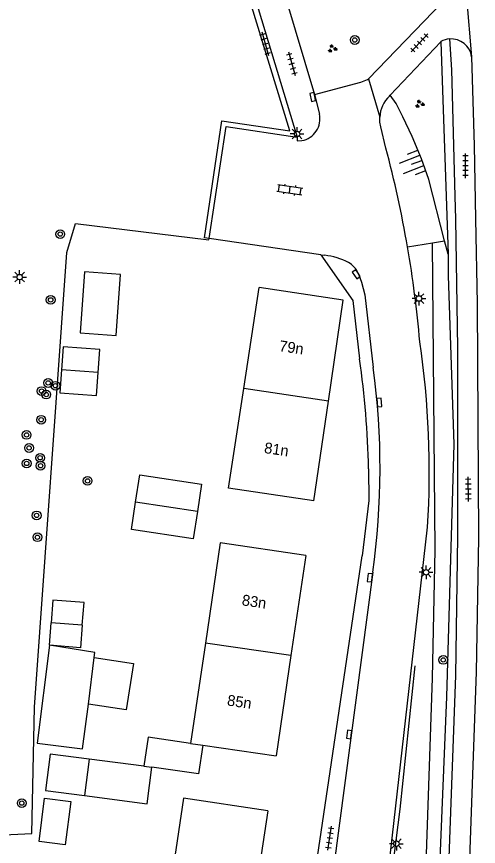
# Model space of a CAD drawing. Extents: x 131000 to 133014, y 396499 to 399001.
# Drawn here: x 132651 to 132693.2, y 397420.8 to 397496.8 of the extents above; entities that cross this region are included whole.
import ezdxf

# ---------------------------------------------------------------- set-up
doc = ezdxf.new("R2010")
doc.units = 0
for name, color, linetype in [('gg-afsc-hekwerk', 7, 'Continuous'), ('gg-anno-huisnummerreeks BGT', 7, 'Continuous'), ('gg-bbg-gedigitaliseerde bebouwing', 7, 'Continuous'), ('gg-bbg-gedigitaliseerde bijgebouw', 7, 'Continuous'), ('gg-bbg-hoofdgebouw', 7, 'Continuous'), ('gg-bbg-luifel en loopbrug', 7, 'Continuous'), ('gg-bbg-tussenscheiding', 7, 'Continuous'), ('gg-knt-BGT kruinlijn', 7, 'Continuous'), ('gg-knt-verharding', 7, 'Continuous'), ('gt-grn-groengrens', 7, 'Continuous'), ('gt-grn-groenlijn', 7, 'Continuous'), ('gt-grn-weggrens', 7, 'Continuous'), ('gt-symb-boom', 7, 'Continuous'), ('gt-symb-groenvak', 7, 'Continuous'), ('gt-symb-klinker verharding', 7, 'Continuous'), ('gt-symb-kolk', 7, 'Continuous'), ('gt-symb-lichtmast', 7, 'Continuous'), ('gt-symb-talud symbool', 7, 'Continuous'), ('gt-symb-tegel verharding', 7, 'Continuous')]:
    doc.layers.add(name, color=color, linetype=linetype)

# ---------------------------------------------------------------- blocks, each defined once
blk = doc.blocks.new('gt0-TEG1')
at = {"layer": 'gt-symb-tegel verharding'}
for p, q in [((-1.125, 0), (1.125, 0)), ((-0.9, -0.25), (-0.9, 0.25)), ((-0.45, -0.25), (-0.45, 0.25)), ((0, -0.25), (0, 0.25)), ((0.45, -0.25), (0.45, 0.25)), ((0.9, -0.25), (0.9, 0.25))]:
    blk.add_line(p, q, dxfattribs=at)
blk = doc.blocks.new('gt0-LMAST')
at = {"layer": 'gt-symb-lichtmast'}
for p, q in [((-0.182, 0.173), (-0.447, 0.438)), ((-0.005, 0.246), (-0.005, 0.621)), ((0.172, 0.173), (0.437, 0.438)), ((-0.255, -0.004), (-0.63, -0.004)), ((-0.182, -0.181), (-0.447, -0.446)), ((-0.005, -0.254), (-0.005, -0.629)), ((0.437, -0.446), (0.172, -0.181)), ((0.245, -0.004), (0.62, -0.004))]:
    blk.add_line(p, q, dxfattribs=at)
blk.add_circle((-0.005, -0.004), 0.25, dxfattribs=at)
blk = doc.blocks.new('gt0-KOLK')
at = {"layer": 'gt-symb-kolk'}
blk.add_lwpolyline([(0, 0), (0.375, 0), (0.375, 0.4), (-0.375, 0.4), (-0.375, 0), (0, 0)], dxfattribs=at)
blk = doc.blocks.new('gt0-GRVAK')
at = {"layer": 'gt-symb-groenvak'}
for p, q in [((-0.11, 0.189), (-0.228, 0.24)), ((-0.182, 0.153), (0.088, 0.153)), ((-0.091, 0.211), (-0.156, 0.322)), ((-0.047, 0.214), (-0.047, 0.393)), ((-0.004, 0.211), (0.061, 0.322)), ((0.015, 0.189), (0.133, 0.24)), ((0.262, -0.052), (0.197, 0.059)), ((0.305, -0.049), (0.305, 0.13)), ((0.349, -0.052), (0.414, 0.059)), ((-0.245, -0.228), (-0.363, -0.177)), ((-0.318, -0.264), (-0.047, -0.264)), ((-0.226, -0.206), (-0.291, -0.095)), ((-0.183, -0.203), (-0.183, -0.024)), ((-0.139, -0.206), (-0.074, -0.095)), ((-0.12, -0.228), (-0.002, -0.177)), ((0.243, -0.074), (0.125, -0.023)), ((0.17, -0.11), (0.441, -0.11)), ((0.368, -0.074), (0.486, -0.023))]:
    blk.add_line(p, q, dxfattribs=at)
blk = doc.blocks.new('gt0-BOOM')
at = {"layer": 'gt-symb-boom'}
for radius in [0.4, 0.2]:
    blk.add_circle((0, 0), radius, dxfattribs=at)
blk = doc.blocks.new('gt0-TALUD_1')
at = {"layer": 'gt-symb-talud symbool'}
for p, q in [((0, -1), (0, 0)), ((-1, -1), (-1, 0)), ((-0.5, -2), (-0.5, 0)), ((0.5, -2), (0.5, 0)), ((1, -1), (1, 0))]:
    blk.add_line(p, q, dxfattribs=at)
blk = doc.blocks.new('gt0-KL1')
at = {"layer": 'gt-symb-klinker verharding'}
for p, q in [((-1.15, 0.3), (1.15, 0.3)), ((-1, -0.3), (-1, 0.3)), ((-0.5, 0.3), (-0.5, 0.45)), ((0, -0.3), (0, 0.3)), ((0.5, 0.3), (0.5, 0.45)), ((1, -0.3), (1, 0.3)), ((-1.15, -0.3), (1.15, -0.3)), ((-0.5, -0.45), (-0.5, -0.3)), ((0.5, -0.45), (0.5, -0.3))]:
    blk.add_line(p, q, dxfattribs=at)

msp = doc.modelspace()

# ---------------------------------------------------------------- linework, layer by layer
at = {"layer": 'gg-afsc-hekwerk'}
msp.add_line((132669.386, 397509.706), (132676.664, 397485.739), dxfattribs=at)
for points in [[(132668.594, 397476.469), (132670.173, 397486.727), (132676.664, 397485.739)], [(132598.309, 397454.182), (132610.437, 397421.236), (132618.463, 397421.397), (132618.365, 397410.592), (132643.547, 397410.666), (132644.061, 397421.619), (132652.385, 397422.007), (132652.62, 397433.588), (132655.569, 397475.187), (132656.368, 397477.859)], [(132656.368, 397477.859), (132668.577, 397476.358), (132668.594, 397476.469)]]:
    msp.add_lwpolyline(points, dxfattribs=at)
at = {"layer": 'gg-bbg-gedigitaliseerde bebouwing'}
for p, q in [((132671.765, 397462.733), (132673.17, 397471.99)), ((132668.262, 397439.42), (132666.912, 397430.251)), ((132668.025, 397430.089), (132674.74, 397429.11))]:
    msp.add_line(p, q, dxfattribs=at)
for points in [[(132678.17, 397452.46), (132670.38, 397453.611), (132671.765, 397462.733)], [(132677.44, 397447.45), (132669.614, 397448.604), (132668.262, 397439.42)], [(132673.96, 397424.08), (132666.242, 397425.234), (132664.87, 397416.013)]]:
    msp.add_lwpolyline(points, dxfattribs=at)
at = {"layer": 'gg-bbg-gedigitaliseerde bijgebouw'}
for p, q in [((132653.997, 397439.237), (132654.153, 397441.297)), ((132657.549, 397433.86), (132658.097, 397438.135)), ((132657.629, 397428.83), (132657.2, 397425.478)), ((132662.628, 397428.189), (132657.629, 397428.83))]:
    msp.add_line(p, q, dxfattribs=at)
for points in [[(132656.794, 397467.837), (132660.086, 397467.604), (132660.482, 397473.188), (132657.19, 397473.422), (132656.794, 397467.837)], [(132658.44, 397464.219), (132658.589, 397466.32), (132655.244, 397466.557), (132655.095, 397464.456)], [(132655.095, 397464.456), (132654.946, 397462.355), (132658.292, 397462.117), (132658.44, 397464.219)], [(132661.873, 397452.35), (132662.256, 397454.854), (132667.908, 397453.989), (132667.525, 397451.486)], [(132667.525, 397451.486), (132667.142, 397448.982), (132661.49, 397449.847), (132661.873, 397452.35)], [(132656.999, 397441.081), (132657.155, 397443.141), (132654.309, 397443.357), (132654.153, 397441.297)], [(132656.999, 397441.081), (132656.843, 397439.021), (132653.997, 397439.237)], [(132653.997, 397439.237), (132652.851, 397430.287), (132657.023, 397429.753), (132657.549, 397433.86)], [(132658.097, 397438.135), (132658.155, 397438.591), (132653.997, 397439.237)], [(132666.912, 397430.251), (132663.011, 397430.82), (132662.628, 397428.189)], [(132668.025, 397430.089), (132667.643, 397427.471), (132663.36, 397428.095)], [(132657.2, 397425.478), (132662.931, 397424.743), (132663.36, 397428.095)]]:
    msp.add_lwpolyline(points, dxfattribs=at)
at = {"layer": 'gg-bbg-hoofdgebouw'}
for p, q in [((132678.17, 397452.46), (132679.514, 397461.596)), ((132677.44, 397447.45), (132676.092, 397438.293)), ((132676.092, 397438.293), (132674.74, 397429.11)), ((132673.96, 397424.08), (132672.595, 397414.906))]:
    msp.add_line(p, q, dxfattribs=at)
msp.add_lwpolyline([(132679.514, 397461.596), (132680.87, 397470.82), (132673.17, 397471.99)], dxfattribs=at)
at = {"layer": 'gg-bbg-luifel en loopbrug'}
for p, q in [((132653.038, 397421.279), (132653.548, 397425.262)), ((132653.548, 397425.262), (132655.94, 397424.955)), ((132655.94, 397424.955), (132655.429, 397420.972)), ((132655.429, 397420.972), (132653.038, 397421.279))]:
    msp.add_line(p, q, dxfattribs=at)
for points in [[(132658.097, 397438.135), (132661.686, 397437.578), (132661.024, 397433.32), (132657.549, 397433.86)], [(132657.629, 397428.83), (132654.064, 397429.286), (132653.634, 397425.935), (132657.2, 397425.478)]]:
    msp.add_lwpolyline(points, dxfattribs=at)
at = {"layer": 'gg-bbg-tussenscheiding'}
for p, q in [((132658.44, 397464.219), (132655.095, 397464.456)), ((132679.514, 397461.596), (132671.765, 397462.733)), ((132667.525, 397451.486), (132661.873, 397452.35)), ((132656.999, 397441.081), (132654.153, 397441.297)), ((132676.092, 397438.293), (132668.262, 397439.42)), ((132666.912, 397430.251), (132668.025, 397430.089)), ((132662.628, 397428.189), (132663.36, 397428.095))]:
    msp.add_line(p, q, dxfattribs=at)
at = {"layer": 'gg-knt-BGT kruinlijn'}
msp.add_line((132690.472, 397475.026), (132690.153, 397476.255), dxfattribs=at)
for points in [[(132690.153, 397476.255), (132688.699, 397481.865), (132688.049, 397483.76), (132687.183, 397485.808), (132686.331, 397487.618), (132685.712, 397488.822), (132685.174, 397489.592)], [(132690.472, 397475.026), (132690.49, 397473.05), (132690.99, 397457.66), (132690.335, 397434.513)], [(132690.335, 397434.513), (132689.68, 397418.93), (132687.612, 397384.36)]]:
    msp.add_lwpolyline(points, dxfattribs=at)
at = {"layer": 'gg-knt-verharding'}
for p, q in [((132675.146, 397500), (132678.236, 397489.659)), ((132683.187, 397491.091), (132689.958, 397498.111)), ((132685.174, 397489.592), (132689.793, 397494.475)), ((132689.793, 397494.475), (132689.803, 397494.493)), ((132683.187, 397491.091), (132684.217, 397487.581)), ((132678.236, 397489.659), (132678.693, 397487.859)), ((132685.096, 397489.51), (132685.174, 397489.592)), ((132668.594, 397476.469), (132668.185, 397476.528)), ((132678.833, 397474.984), (132668.594, 397476.469)), ((132678.833, 397474.984), (132679.18, 397474.937)), ((132672.26, 397377.554), (132682.593, 397447.421)), ((132683.569, 397445.92), (132674.793, 397379.444))]:
    msp.add_line(p, q, dxfattribs=at)
for points in [[(132668.185, 397476.528), (132669.773, 397487.233), (132675.992, 397486.327), (132671.823, 397500)], [(132690.6, 397494.737), (132690.773, 397491.897), (132691.1, 397480.353), (132691.133, 397478.242)], [(132692.621, 397493.102), (132692.851, 397484.985), (132692.987, 397478.264)], [(132678.236, 397489.659), (132682.484, 397490.773), (132683.108, 397491.034), (132683.187, 397491.091)], [(132684.774, 397484.749), (132684.303, 397486.683), (132684.225, 397487.13), (132684.217, 397487.581)], [(132676.664, 397485.739), (132676.654, 397485.41), (132677.086, 397485.433)], [(132691.133, 397478.242), (132691.319, 397466.448), (132691.341, 397449.182), (132691.147, 397436.47), (132690.532, 397419.807), (132689.545, 397400.506), (132688.57, 397384.218)], [(132692.987, 397478.264), (132693.144, 397470.517), (132693.242, 397449.083), (132693.039, 397436.771), (132692.427, 397419.723), (132691.426, 397400.296), (132690.438, 397383.944)], [(132678.833, 397474.984), (132681.744, 397470.789), (132682.376, 397465.456)], [(132682.232, 397473.305), (132682.548, 397472.47), (132682.842, 397471.304), (132683.623, 397464.652)], [(132683.188, 397455.395), (132683.22, 397452.499), (132682.593, 397447.421)], [(132679.779, 397378.715), (132685.054, 397418.887), (132688.597, 397450.049)]]:
    msp.add_lwpolyline(points, dxfattribs=at)
for centre, radius, start, end in [((132690.736, 397492.87), 1.872, 94.15836, 119.88537), ((132690.743, 397492.847), 1.896, 7.73992, 94.31399), ((132687.146, 397487.411), 2.934, 134.3264, 176.67832), ((132676.739, 397487.408), 2.005, 279.96733, 12.99111), ((132584.4, 397458.011), 103.874, 9.80469, 14.91616), ((132584.287, 397458.035), 103.981, 4.96112, 9.78136), ((132678.55, 397468.996), 5.974, 61.89666, 83.94581), ((132680.416, 397472.538), 1.971, 22.91281, 61.26551), ((132606.384, 397455.076), 82.366, 356.50064, 8.34256), ((132596.764, 397453.483), 86.445, 1.26726, 7.96116), ((132616.023, 397455.481), 68.219, 351.94361, 7.72605)]:
    msp.add_arc(centre, radius, start, end, dxfattribs=at)
at = {"layer": 'gt-grn-groengrens'}
for p, q in [((132689.793, 397494.475), (132690.472, 397475.026)), ((132689.044, 397476.074), (132690.153, 397476.255)), ((132686.757, 397475.7), (132689.044, 397476.074))]:
    msp.add_line(p, q, dxfattribs=at)
msp.add_lwpolyline([(132662.076, 397184.658), (132663.184, 397192.634), (132663.896, 397192.441), (132666.177, 397212.528), (132670.187, 397238.796), (132674.449, 397267.808), (132680.658, 397314.925), (132682.72, 397337.35), (132685.287, 397364.329), (132688.008, 397405.828), (132689.043, 397436.237), (132689.301, 397447.978), (132689.044, 397476.074)], dxfattribs=at)
at = {"layer": 'gt-grn-groenlijn'}
msp.add_lwpolyline([(132679.153, 397372.555), (132682.401, 397395.023), (132683.843, 397406.788), (132686.081, 397424.23), (132687.461, 397437.367)], dxfattribs=at)
at = {"layer": 'gt-grn-weggrens'}
msp.add_line((132691.989, 397500.368), (132692.621, 397493.102), dxfattribs=at)

# ---------------------------------------------------------------- block references
at = {"layer": 'gt-symb-boom'}
for p in [(132681.927, 397494.64), (132654.98, 397476.873), (132654.101, 397470.855), (132653.874, 397463.248), (132654.539, 397462.996), (132653.274, 397462.509), (132653.697, 397462.184), (132653.231, 397459.883), (132651.901, 397458.494), (132652.126, 397457.299), (132653.138, 397456.4), (132651.905, 397455.881), (132653.173, 397455.677), (132657.483, 397454.285), (132652.819, 397451.126), (132652.885, 397449.127), (132651.456, 397424.792)]:
    msp.add_blockref('gt0-BOOM', p, dxfattribs=at)
at = {"layer": 'gt-symb-boom', "rotation": 90}
msp.add_blockref('gt0-BOOM', (132690.03, 397437.9), dxfattribs=at)
at = {"layer": 'gt-symb-groenvak'}
for p in [(132679.864, 397493.849), (132687.861, 397488.78)]:
    msp.add_blockref('gt0-GRVAK', p, dxfattribs=at)
at = {"layer": 'gt-symb-klinker verharding', "rotation": -8.397572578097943}
msp.add_blockref('gt0-KL1', (132675.987, 397480.937), dxfattribs=at)
at = {"layer": 'gt-symb-kolk'}
for p, rotation in [((132678.273, 397489.458), 101.5907368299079), ((132682.231, 397473.305), 123.45160145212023), ((132683.981, 397461.445), -85.00791883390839), ((132683.51, 397445.406), 83.45090842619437), ((132681.613, 397431.049), 82.46974665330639)]:
    msp.add_blockref('gt0-KOLK', p, dxfattribs=dict(at, rotation=rotation))
at = {"layer": 'gt-symb-lichtmast'}
for p in [(132676.659, 397486.04), (132651.265, 397472.944), (132687.81, 397470.983), (132688.464, 397445.922), (132685.75, 397421.082)]:
    msp.add_blockref('gt0-LMAST', p, dxfattribs=at)
at = {"layer": 'gt-symb-talud symbool', "xscale": 0.9998339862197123, "yscale": 0.9998339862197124, "rotation": -68.77323173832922}
msp.add_blockref('gt0-TALUD_1', (132688.056, 397483.624), dxfattribs=at)
at = {"layer": 'gt-symb-tegel verharding'}
for p, rotation in [((132673.729, 397494.291), -74.10181291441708), ((132687.853, 397494.375), -132.8519084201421), ((132676.164, 397492.477), -74.33789365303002), ((132692.058, 397483.132), 90), ((132692.318, 397453.53), 90.28647651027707), ((132679.644, 397421.586), 81.54573827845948)]:
    msp.add_blockref('gt0-TEG1', p, dxfattribs=dict(at, rotation=rotation))

# ---------------------------------------------------------------- texts
at = {"layer": 'gg-anno-huisnummerreeks BGT'}
for s, rotation, p in [('79n', 351.7, (132674.965, 397466.169)), ('81n', 351.6, (132673.594, 397456.847)), ('83n', 351.6, (132671.55, 397442.908)), ('85n', 351.6, (132670.2, 397433.738))]:
    msp.add_text(s, height=1, rotation=rotation, dxfattribs=at).set_placement(p)

doc.saveas('drawing.dxf')
